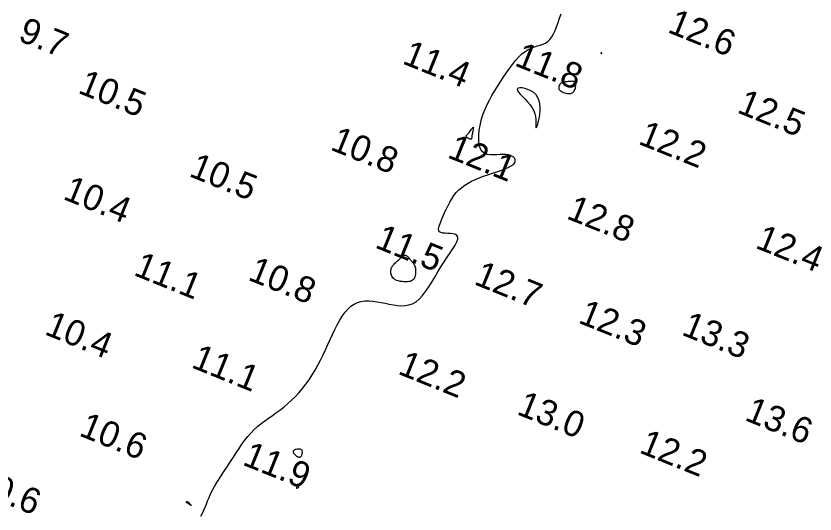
# Model space of a CAD drawing. Extents: x 3040093 to 3056816, y 408076 to 509144.
# Drawn here: x 3043881.5 to 3044036.6, y 440125.6 to 440222.2 of the extents above; entities that cross this region are included whole.
import ezdxf

# ---------------------------------------------------------------- set-up
doc = ezdxf.new("R2010")
doc.units = 0
doc.layers.add('V-CHAN-CONT-EL12-1112', color=7, linetype='Continuous')
doc.layers.add('V-TOPO-SOUN-0810', color=7, linetype='Continuous')

msp = doc.modelspace()

# ---------------------------------------------------------------- linework, layer by layer
at = {"layer": 'V-CHAN-CONT-EL12-1112'}
msp.add_lwpolyline([(3043917.39, 440125.14), (3043917.72, 440125.72), (3043917.99, 440126.31), (3043918.24, 440126.9), (3043918.47, 440127.51), (3043918.71, 440128.13), (3043918.98, 440128.78), (3043919.28, 440129.46), (3043919.64, 440130.17), (3043920.06, 440130.91), (3043920.51, 440131.68), (3043921.01, 440132.47), (3043921.53, 440133.28), (3043922.06, 440134.1), (3043922.62, 440134.94), (3043923.17, 440135.78), (3043923.72, 440136.62), (3043924.27, 440137.46), (3043924.81, 440138.29), (3043925.37, 440139.1), (3043925.94, 440139.88), (3043926.52, 440140.62), (3043927.13, 440141.32), (3043927.76, 440141.97), (3043928.41, 440142.57), (3043929.09, 440143.13), (3043929.79, 440143.65), (3043930.5, 440144.16), (3043931.23, 440144.66), (3043931.97, 440145.18), (3043932.72, 440145.72), (3043933.47, 440146.3), (3043934.21, 440146.93), (3043934.95, 440147.6), (3043935.68, 440148.33), (3043936.4, 440149.1), (3043937.09, 440149.91), (3043937.76, 440150.76), (3043938.4, 440151.64), (3043939.01, 440152.56), (3043939.58, 440153.5), (3043940.11, 440154.48), (3043940.62, 440155.46), (3043941.1, 440156.46), (3043941.57, 440157.47), (3043942.03, 440158.47), (3043942.48, 440159.46), (3043942.93, 440160.44), (3043943.39, 440161.39), (3043943.85, 440162.31), (3043944.34, 440163.18), (3043944.84, 440163.99), (3043945.37, 440164.72), (3043945.92, 440165.36), (3043946.51, 440165.91), (3043947.14, 440166.33), (3043947.8, 440166.64), (3043948.51, 440166.83), (3043949.24, 440166.92), (3043950, 440166.94), (3043950.78, 440166.88), (3043951.57, 440166.78), (3043952.37, 440166.64), (3043953.17, 440166.48), (3043953.96, 440166.31), (3043954.75, 440166.16), (3043955.53, 440166.05), (3043956.29, 440165.99), (3043957.04, 440166.02), (3043957.77, 440166.14), (3043958.47, 440166.38), (3043959.15, 440166.76), (3043959.79, 440167.3), (3043960.42, 440167.98), (3043961.02, 440168.77), (3043961.61, 440169.64), (3043962.2, 440170.58), (3043962.79, 440171.56), (3043963.38, 440172.56), (3043963.99, 440173.54), (3043964.6, 440174.5), (3043965.21, 440175.41), (3043965.79, 440176.26), (3043966.31, 440177.05), (3043966.74, 440177.76), (3043967.06, 440178.38), (3043967.24, 440178.9), (3043967.26, 440179.31), (3043967.1, 440179.6), (3043966.79, 440179.8), (3043966.37, 440179.92), (3043965.87, 440179.99), (3043965.35, 440180.03), (3043964.83, 440180.06), (3043964.37, 440180.11), (3043963.99, 440180.2), (3043963.72, 440180.35), (3043963.57, 440180.56), (3043963.52, 440180.83), (3043963.55, 440181.15), (3043963.66, 440181.53), (3043963.82, 440181.97), (3043964.02, 440182.45), (3043964.25, 440182.99), (3043964.5, 440183.57), (3043964.77, 440184.19), (3043965.05, 440184.83), (3043965.37, 440185.48), (3043965.71, 440186.13), (3043966.09, 440186.77), (3043966.51, 440187.38), (3043966.97, 440187.95), (3043967.48, 440188.47), (3043968.02, 440188.95), (3043968.62, 440189.38), (3043969.26, 440189.78), (3043969.94, 440190.15), (3043970.67, 440190.49), (3043971.43, 440190.82), (3043972.24, 440191.12), (3043973.09, 440191.42), (3043973.96, 440191.71), (3043974.81, 440191.99), (3043975.63, 440192.27), (3043976.39, 440192.56), (3043977.06, 440192.84), (3043977.62, 440193.14), (3043978.04, 440193.44), (3043978.31, 440193.76), (3043978.42, 440194.07), (3043978.4, 440194.37), (3043978.25, 440194.66), (3043977.99, 440194.91), (3043977.63, 440195.12), (3043977.19, 440195.27), (3043976.67, 440195.35), (3043976.09, 440195.37), (3043975.47, 440195.34), (3043974.83, 440195.29), (3043974.19, 440195.26), (3043973.58, 440195.27), (3043973, 440195.36), (3043972.49, 440195.54), (3043972.06, 440195.87), (3043971.73, 440196.35), (3043971.5, 440196.97), (3043971.37, 440197.7), (3043971.32, 440198.53), (3043971.35, 440199.43), (3043971.46, 440200.37), (3043971.64, 440201.33), (3043971.88, 440202.29), (3043972.19, 440203.22), (3043972.55, 440204.14), (3043972.96, 440205.03), (3043973.4, 440205.91), (3043973.89, 440206.78), (3043974.41, 440207.65), (3043974.95, 440208.52), (3043975.51, 440209.4), (3043976.08, 440210.28), (3043976.66, 440211.16), (3043977.26, 440212.02), (3043977.86, 440212.84), (3043978.46, 440213.6), (3043979.08, 440214.28), (3043979.69, 440214.88), (3043980.31, 440215.37), (3043980.92, 440215.75), (3043981.53, 440216.03), (3043982.12, 440216.24), (3043982.7, 440216.41), (3043983.26, 440216.58), (3043983.78, 440216.76), (3043984.27, 440216.99), (3043984.72, 440217.29), (3043985.12, 440217.7), (3043985.48, 440218.19), (3043985.82, 440218.77), (3043986.13, 440219.43), (3043986.43, 440220.16), (3043986.73, 440220.94), (3043987.02, 440221.78), (3043987.34, 440222.65)], dxfattribs=at)
for points in [[(3043995.21, 440215.04), (3043995.21, 440215.05), (3043995.21, 440215.06), (3043995.21, 440215.08), (3043995.2, 440215.09), (3043995.19, 440215.1), (3043995.17, 440215.1), (3043995.16, 440215.1), (3043995.14, 440215.1), (3043995.13, 440215.1), (3043995.11, 440215.1), (3043995.09, 440215.09), (3043995.08, 440215.08), (3043995.06, 440215.07), (3043995.05, 440215.05), (3043995.04, 440215.04), (3043995.03, 440215.02), (3043995.03, 440215.01), (3043995.03, 440214.99), (3043995.03, 440214.98), (3043995.04, 440214.97), (3043995.04, 440214.96), (3043995.05, 440214.96), (3043995.07, 440214.95), (3043995.08, 440214.95), (3043995.1, 440214.96), (3043995.12, 440214.96), (3043995.14, 440214.97), (3043995.16, 440214.98), (3043995.18, 440214.99), (3043995.19, 440215.01), (3043995.2, 440215.02)], [(3043987.12, 440207.75), (3043987.31, 440207.61), (3043987.52, 440207.49), (3043987.76, 440207.39), (3043988.02, 440207.3), (3043988.28, 440207.24), (3043988.53, 440207.2), (3043988.76, 440207.17), (3043988.98, 440207.17), (3043989.16, 440207.19), (3043989.33, 440207.24), (3043989.48, 440207.31), (3043989.61, 440207.4), (3043989.72, 440207.52), (3043989.83, 440207.66), (3043989.92, 440207.82), (3043990, 440208.01), (3043990.07, 440208.22), (3043990.12, 440208.43), (3043990.16, 440208.65), (3043990.17, 440208.86), (3043990.16, 440209.05), (3043990.12, 440209.22), (3043990.04, 440209.35), (3043989.94, 440209.45), (3043989.8, 440209.51), (3043989.64, 440209.55), (3043989.46, 440209.56), (3043989.27, 440209.55), (3043989.06, 440209.53), (3043988.85, 440209.51), (3043988.65, 440209.49), (3043988.45, 440209.47), (3043988.26, 440209.45), (3043988.07, 440209.44), (3043987.89, 440209.41), (3043987.73, 440209.38), (3043987.57, 440209.33), (3043987.42, 440209.26), (3043987.28, 440209.17), (3043987.15, 440209.05), (3043987.04, 440208.91), (3043986.94, 440208.75), (3043986.88, 440208.59), (3043986.84, 440208.41), (3043986.84, 440208.23), (3043986.89, 440208.06), (3043986.98, 440207.9)], [(3043982, 440207.36), (3043981.46, 440207.72), (3043980.87, 440207.99), (3043980.28, 440208.18), (3043979.73, 440208.28), (3043979.27, 440208.29), (3043978.94, 440208.22), (3043978.78, 440208.05), (3043978.82, 440207.79), (3043979.03, 440207.46), (3043979.38, 440207.06), (3043979.82, 440206.6), (3043980.31, 440206.09), (3043980.81, 440205.55), (3043981.28, 440204.99), (3043981.68, 440204.41), (3043981.98, 440203.84), (3043982.18, 440203.27), (3043982.31, 440202.72), (3043982.38, 440202.21), (3043982.4, 440201.75), (3043982.4, 440201.34), (3043982.39, 440201.01), (3043982.39, 440200.76), (3043982.4, 440200.61), (3043982.44, 440200.55), (3043982.5, 440200.58), (3043982.58, 440200.71), (3043982.67, 440200.92), (3043982.77, 440201.21), (3043982.87, 440201.6), (3043982.98, 440202.06), (3043983.08, 440202.6), (3043983.17, 440203.2), (3043983.23, 440203.84), (3043983.23, 440204.5), (3043983.18, 440205.16), (3043983.04, 440205.79), (3043982.81, 440206.38), (3043982.46, 440206.91)], [(3043968.89, 440198.92), (3043968.9, 440198.99), (3043968.93, 440199.05), (3043968.99, 440199.12), (3043969.07, 440199.2), (3043969.17, 440199.29), (3043969.28, 440199.4), (3043969.41, 440199.53), (3043969.54, 440199.7), (3043969.67, 440199.88), (3043969.8, 440200.07), (3043969.92, 440200.25), (3043970.03, 440200.41), (3043970.13, 440200.53), (3043970.21, 440200.61), (3043970.25, 440200.63), (3043970.28, 440200.58), (3043970.27, 440200.48), (3043970.25, 440200.32), (3043970.22, 440200.13), (3043970.18, 440199.91), (3043970.13, 440199.68), (3043970.08, 440199.44), (3043970.04, 440199.22), (3043970.01, 440199.02), (3043969.99, 440198.84), (3043969.97, 440198.69), (3043969.95, 440198.56), (3043969.92, 440198.46), (3043969.89, 440198.38), (3043969.83, 440198.34), (3043969.76, 440198.32), (3043969.66, 440198.33), (3043969.54, 440198.37), (3043969.42, 440198.43), (3043969.29, 440198.51), (3043969.17, 440198.6), (3043969.06, 440198.68), (3043968.97, 440198.77), (3043968.91, 440198.85)], [(3043954.9, 440171.2), (3043954.71, 440171.36), (3043954.56, 440171.54), (3043954.45, 440171.72), (3043954.37, 440171.92), (3043954.31, 440172.11), (3043954.28, 440172.31), (3043954.27, 440172.5), (3043954.26, 440172.68), (3043954.28, 440172.87), (3043954.3, 440173.04), (3043954.35, 440173.22), (3043954.41, 440173.39), (3043954.5, 440173.56), (3043954.6, 440173.73), (3043954.73, 440173.9), (3043954.88, 440174.07), (3043955.04, 440174.24), (3043955.22, 440174.4), (3043955.4, 440174.56), (3043955.58, 440174.72), (3043955.74, 440174.86), (3043955.89, 440174.99), (3043956.02, 440175.1), (3043956.12, 440175.2), (3043956.2, 440175.28), (3043956.25, 440175.35), (3043956.3, 440175.4), (3043956.33, 440175.46), (3043956.37, 440175.5), (3043956.41, 440175.55), (3043956.46, 440175.6), (3043956.52, 440175.65), (3043956.6, 440175.7), (3043956.69, 440175.74), (3043956.79, 440175.78), (3043956.9, 440175.8), (3043957.01, 440175.81), (3043957.12, 440175.79), (3043957.24, 440175.75), (3043957.37, 440175.68), (3043957.48, 440175.58), (3043957.61, 440175.46), (3043957.73, 440175.33), (3043957.84, 440175.19), (3043957.96, 440175.05), (3043958.08, 440174.9), (3043958.19, 440174.76), (3043958.3, 440174.64), (3043958.4, 440174.51), (3043958.51, 440174.4), (3043958.6, 440174.28), (3043958.69, 440174.15), (3043958.77, 440174.01), (3043958.85, 440173.86), (3043958.92, 440173.68), (3043958.97, 440173.49), (3043959.02, 440173.27), (3043959.05, 440173.04), (3043959.08, 440172.8), (3043959.08, 440172.56), (3043959.08, 440172.31), (3043959.05, 440172.07), (3043959.01, 440171.84), (3043958.95, 440171.63), (3043958.87, 440171.43), (3043958.77, 440171.25), (3043958.63, 440171.09), (3043958.47, 440170.94), (3043958.28, 440170.83), (3043958.05, 440170.73), (3043957.78, 440170.67), (3043957.48, 440170.63), (3043957.14, 440170.62), (3043956.79, 440170.63), (3043956.43, 440170.67), (3043956.07, 440170.73), (3043955.73, 440170.82), (3043955.41, 440170.92), (3043955.13, 440171.05)], [(3043936.06, 440136.75), (3043936.18, 440136.69), (3043936.29, 440136.65), (3043936.4, 440136.62), (3043936.49, 440136.61), (3043936.58, 440136.62), (3043936.67, 440136.65), (3043936.74, 440136.68), (3043936.81, 440136.74), (3043936.87, 440136.81), (3043936.92, 440136.89), (3043936.97, 440136.98), (3043937.01, 440137.09), (3043937.04, 440137.19), (3043937.06, 440137.3), (3043937.08, 440137.42), (3043937.09, 440137.54), (3043937.09, 440137.65), (3043937.08, 440137.76), (3043937.05, 440137.87), (3043936.99, 440137.96), (3043936.92, 440138.04), (3043936.81, 440138.1), (3043936.68, 440138.15), (3043936.51, 440138.17), (3043936.32, 440138.17), (3043936.12, 440138.16), (3043935.92, 440138.12), (3043935.72, 440138.07), (3043935.55, 440137.99), (3043935.42, 440137.91), (3043935.33, 440137.8), (3043935.29, 440137.69), (3043935.3, 440137.56), (3043935.35, 440137.43), (3043935.43, 440137.3), (3043935.54, 440137.17), (3043935.67, 440137.04), (3043935.8, 440136.93), (3043935.93, 440136.83)], [(3043935.98, 440130.65), (3043935.98, 440130.62), (3043935.99, 440130.59), (3043936, 440130.57), (3043936, 440130.55), (3043936.01, 440130.54), (3043936.02, 440130.54), (3043936.03, 440130.54), (3043936.04, 440130.55), (3043936.06, 440130.56), (3043936.08, 440130.57), (3043936.1, 440130.59), (3043936.13, 440130.61), (3043936.15, 440130.63), (3043936.18, 440130.65), (3043936.2, 440130.67), (3043936.22, 440130.68), (3043936.25, 440130.7), (3043936.27, 440130.72), (3043936.29, 440130.73), (3043936.3, 440130.74), (3043936.32, 440130.76), (3043936.34, 440130.77), (3043936.35, 440130.78), (3043936.37, 440130.8), (3043936.38, 440130.82), (3043936.39, 440130.83), (3043936.39, 440130.85), (3043936.4, 440130.88), (3043936.4, 440130.91), (3043936.4, 440130.95), (3043936.4, 440130.99), (3043936.39, 440131.03), (3043936.38, 440131.08), (3043936.36, 440131.13), (3043936.34, 440131.18), (3043936.32, 440131.23), (3043936.29, 440131.27), (3043936.26, 440131.3), (3043936.23, 440131.32), (3043936.19, 440131.33), (3043936.15, 440131.32), (3043936.11, 440131.3), (3043936.08, 440131.27), (3043936.04, 440131.24), (3043936.01, 440131.2), (3043935.98, 440131.15), (3043935.96, 440131.1), (3043935.95, 440131.04), (3043935.94, 440130.99), (3043935.94, 440130.93), (3043935.94, 440130.88), (3043935.95, 440130.82), (3043935.96, 440130.77), (3043935.97, 440130.73), (3043935.97, 440130.68)], [(3043914.63, 440127.99), (3043914.64, 440128), (3043914.65, 440128.01), (3043914.66, 440128.02), (3043914.68, 440128.02), (3043914.69, 440128.02), (3043914.7, 440128.02), (3043914.72, 440128.02), (3043914.74, 440128.02), (3043914.76, 440128.01), (3043914.78, 440128), (3043914.81, 440127.98), (3043914.85, 440127.95), (3043914.9, 440127.91), (3043914.96, 440127.86), (3043915.02, 440127.8), (3043915.11, 440127.72), (3043915.19, 440127.63), (3043915.29, 440127.54), (3043915.37, 440127.45), (3043915.45, 440127.37), (3043915.51, 440127.3), (3043915.55, 440127.25), (3043915.56, 440127.22), (3043915.54, 440127.22), (3043915.49, 440127.25), (3043915.42, 440127.29), (3043915.33, 440127.35), (3043915.23, 440127.42), (3043915.13, 440127.49), (3043915.03, 440127.56), (3043914.94, 440127.62), (3043914.86, 440127.67), (3043914.79, 440127.71), (3043914.74, 440127.74), (3043914.69, 440127.76), (3043914.65, 440127.78), (3043914.63, 440127.79), (3043914.61, 440127.81), (3043914.59, 440127.82), (3043914.58, 440127.84), (3043914.58, 440127.86), (3043914.58, 440127.88), (3043914.58, 440127.9), (3043914.59, 440127.92), (3043914.6, 440127.94), (3043914.6, 440127.96), (3043914.62, 440127.97)]]:
    msp.add_lwpolyline(points, close=True, dxfattribs=at)

# ---------------------------------------------------------------- texts
at = {"layer": 'V-TOPO-SOUN-0810'}
for s, p in [('9.7', (3043881.72, 440217.53)), ('12.6 ', (3044007.76, 440219.15)), ('11.4 ', (3043956.29, 440213.08)), ('11.8 ', (3043978.07, 440212.69)), ('10.5 ', (3043893.36, 440207.37)), ('12.5 ', (3044021.25, 440203.57)), ('10.8 ', (3043942.31, 440196.35)), ('12.2 ', (3044002.09, 440197.47)), ('12.1 ', (3043965.04, 440194.84)), ('10.5 ', (3043914.91, 440191.2)), ('10.4 ', (3043890.44, 440186.77)), ('12.8 ', (3043988.14, 440183)), ('11.5 ', (3043950.97, 440177.36)), ('12.4 ', (3044024.79, 440177.29)), ('11.1 ', (3043904.15, 440172.01)), ('10.8 ', (3043926.33, 440171.09)), ('12.7 ', (3043970.2, 440170.24)), ('12.3 ', (3043990.44, 440162.76)), ('10.4 ', (3043886.86, 440160.52)), ('13.3 ', (3044010.48, 440160.43)), ('11.1 ', (3043915.34, 440154.09)), ('12.2 ', (3043955.43, 440152.85)), ('13.0 ', (3043978.5, 440145.01)), ('13.6 ', (3044022.72, 440143.86)), ('10.6 ', (3043893.56, 440140.87)), ('12.2 ', (3044002.25, 440137.56)), ('11.9 ', (3043925.28, 440135.2)), ('10.6 ', (3043872.98, 440130.14))]:
    msp.add_text(s, height=5, rotation=338, dxfattribs=at).set_placement(p)

doc.saveas('drawing.dxf')
